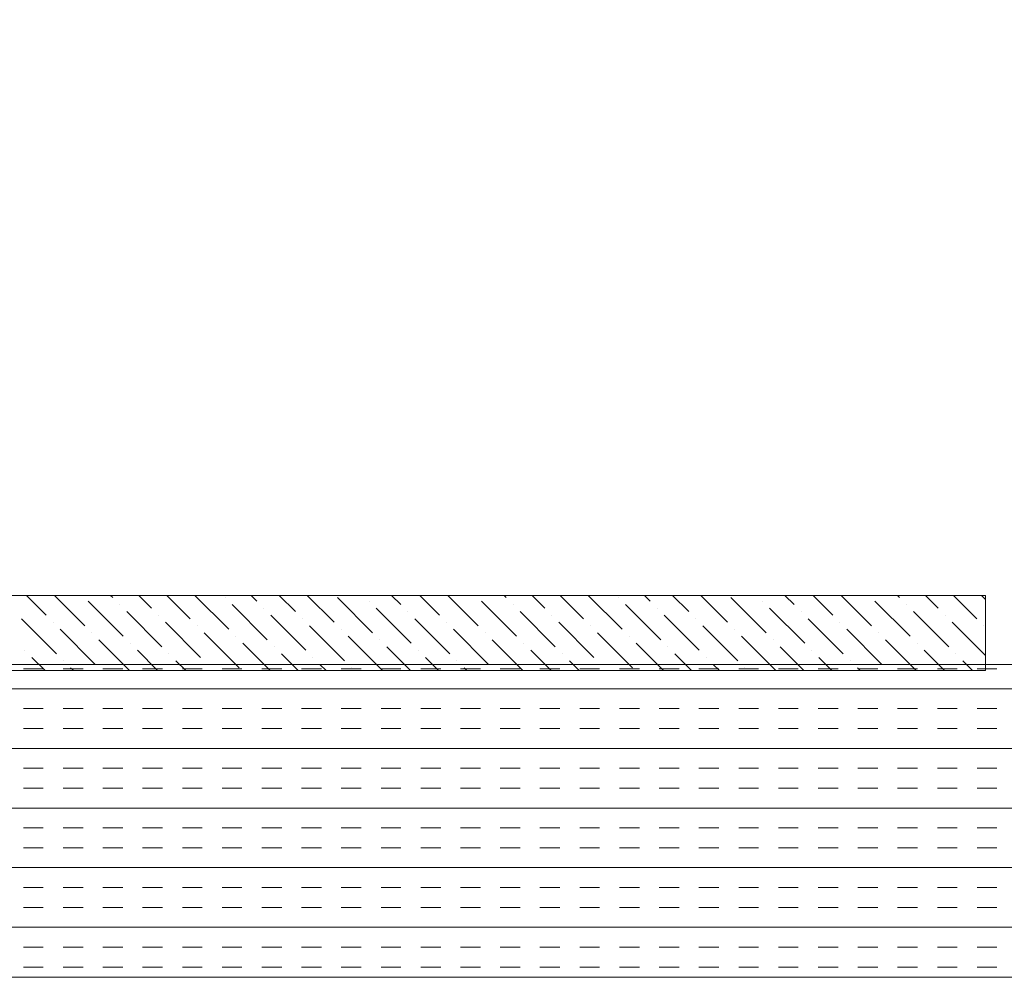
# Model space of a CAD drawing. Extents: x 3940905 to 4145695, y 925352 to 1109797.
# Tile 818 of 1056: x 4040367 to 4040524, y 1099984 to 1100137. Entities that reach past the tile are written whole.
import ezdxf

# ---------------------------------------------------------------- set-up
doc = ezdxf.new("R2010")
doc.units = 0
doc.header["$LTSCALE"] = 750
doc.header["$MEASUREMENT"] = 0
doc.layers.add('CKD Equipments', color=252, linetype='CONTINUOUS', lineweight=0)

msp = doc.modelspace()

# ---------------------------------------------------------------- linework, layer by layer
at = {"layer": 'CKD Equipments'}
for p, q in [((4039952.42, 1100044.64, -7.61), (4040521.42, 1100044.64, -7.61)), ((4040521.42, 1100044.64, -7.61), (4040521.42, 1100032.64, -7.61)), ((4040537.42, 1100033.64, -7.61), (4039937.42, 1100033.64, -7.61)), ((4040521.42, 1100032.64, -7.61), (4039952.42, 1100032.64, -7.61)), ((4039937.42, 1099983.64, -7.61), (4040537.42, 1099983.64, -7.61))]:
    msp.add_line(p, q, dxfattribs=at)
at = {"layer": 'CKD Equipments', "color": 55, "linetype": 'Continuous'}
for p, q in [((4040368.14, 1100044.64, -7.61), (4040371.28, 1100041.49, -7.61)), ((4040372.63, 1100044.64, -7.61), (4040377.46, 1100039.81, -7.61)), ((4040381.61, 1100044.64, -7.61), (4040381.95, 1100044.3, -7.61)), ((4040386.1, 1100044.64, -7.61), (4040388.12, 1100042.62, -7.61)), ((4040390.59, 1100044.64, -7.61), (4040394.3, 1100040.93, -7.61)), ((4040395.08, 1100044.64, -7.61), (4040400.47, 1100039.25, -7.61)), ((4040399.91, 1100044.3, -7.61), (4040399.91, 1100044.3, -7.61)), ((4040404.06, 1100044.64, -7.61), (4040404.96, 1100043.74, -7.61)), ((4040408.55, 1100044.64, -7.61), (4040411.13, 1100042.06, -7.61)), ((4040413.04, 1100044.64, -7.61), (4040417.31, 1100040.37, -7.61)), ((4040417.87, 1100044.3, -7.61), (4040423.48, 1100038.69, -7.61)), ((4040426.51, 1100044.64, -7.61), (4040427.97, 1100043.18, -7.61)), ((4040431, 1100044.64, -7.61), (4040434.15, 1100041.49, -7.61)), ((4040435.49, 1100044.64, -7.61), (4040440.32, 1100039.81, -7.61)), ((4040444.47, 1100044.64, -7.61), (4040444.81, 1100044.3, -7.61)), ((4040448.96, 1100044.64, -7.61), (4040450.98, 1100042.62, -7.61)), ((4040453.45, 1100044.64, -7.61), (4040457.16, 1100040.93, -7.61)), ((4040457.94, 1100044.64, -7.61), (4040463.33, 1100039.25, -7.61)), ((4040462.77, 1100044.3, -7.61), (4040462.77, 1100044.3, -7.61)), ((4040466.92, 1100044.64, -7.61), (4040467.82, 1100043.74, -7.61)), ((4040471.41, 1100044.64, -7.61), (4040474, 1100042.06, -7.61)), ((4040475.9, 1100044.64, -7.61), (4040480.17, 1100040.37, -7.61)), ((4040480.73, 1100044.3, -7.61), (4040486.34, 1100038.69, -7.61)), ((4040489.37, 1100044.64, -7.61), (4040490.83, 1100043.18, -7.61)), ((4040493.86, 1100044.64, -7.61), (4040497.01, 1100041.49, -7.61)), ((4040498.35, 1100044.64, -7.61), (4040503.18, 1100039.81, -7.61)), ((4040507.33, 1100044.64, -7.61), (4040507.67, 1100044.3, -7.61)), ((4040511.82, 1100044.64, -7.61), (4040513.85, 1100042.62, -7.61)), ((4040516.31, 1100044.64, -7.61), (4040520.02, 1100040.93, -7.61)), ((4040520.8, 1100044.64, -7.61), (4040521.42, 1100044.02, -7.61)), ((4040378.02, 1100043.74, -7.61), (4040383.63, 1100038.13, -7.61)), ((4040383.07, 1100043.18, -7.61), (4040383.07, 1100043.18, -7.61)), ((4040401.03, 1100043.18, -7.61), (4040406.64, 1100037.57, -7.61)), ((4040406.08, 1100042.62, -7.61), (4040406.08, 1100042.62, -7.61)), ((4040422.92, 1100043.74, -7.61), (4040422.92, 1100043.74, -7.61)), ((4040424.04, 1100042.62, -7.61), (4040429.66, 1100037, -7.61)), ((4040440.88, 1100043.74, -7.61), (4040446.49, 1100038.13, -7.61)), ((4040445.93, 1100043.18, -7.61), (4040445.93, 1100043.18, -7.61)), ((4040463.89, 1100043.18, -7.61), (4040469.51, 1100037.57, -7.61)), ((4040468.94, 1100042.62, -7.61), (4040468.94, 1100042.62, -7.61)), ((4040485.78, 1100043.74, -7.61), (4040485.78, 1100043.74, -7.61)), ((4040486.91, 1100042.62, -7.61), (4040492.52, 1100037, -7.61)), ((4040503.74, 1100043.74, -7.61), (4040509.36, 1100038.13, -7.61)), ((4040508.79, 1100043.18, -7.61), (4040508.79, 1100043.18, -7.61)), ((4040367.36, 1100040.93, -7.61), (4040372.97, 1100035.32, -7.61)), ((4040384.19, 1100042.06, -7.61), (4040389.81, 1100036.44, -7.61)), ((4040389.24, 1100041.49, -7.61), (4040389.24, 1100041.49, -7.61)), ((4040407.21, 1100041.49, -7.61), (4040412.82, 1100035.88, -7.61)), ((4040412.26, 1100040.93, -7.61), (4040412.26, 1100040.93, -7.61)), ((4040429.09, 1100042.06, -7.61), (4040429.09, 1100042.06, -7.61)), ((4040430.22, 1100040.93, -7.61), (4040435.83, 1100035.32, -7.61)), ((4040447.06, 1100042.06, -7.61), (4040452.67, 1100036.44, -7.61)), ((4040452.11, 1100041.49, -7.61), (4040452.11, 1100041.49, -7.61)), ((4040470.07, 1100041.49, -7.61), (4040475.68, 1100035.88, -7.61)), ((4040475.12, 1100040.93, -7.61), (4040475.12, 1100040.93, -7.61)), ((4040491.96, 1100042.06, -7.61), (4040491.96, 1100042.06, -7.61)), ((4040493.08, 1100040.93, -7.61), (4040498.69, 1100035.32, -7.61)), ((4040509.92, 1100042.06, -7.61), (4040515.53, 1100036.44, -7.61)), ((4040514.97, 1100041.49, -7.61), (4040514.97, 1100041.49, -7.61)), ((4040372.41, 1100040.37, -7.61), (4040372.41, 1100040.37, -7.61)), ((4040373.53, 1100039.25, -7.61), (4040379.14, 1100033.64, -7.61)), ((4040390.37, 1100040.37, -7.61), (4040395.98, 1100034.76, -7.61)), ((4040395.42, 1100039.81, -7.61), (4040395.42, 1100039.81, -7.61)), ((4040413.38, 1100039.81, -7.61), (4040418.99, 1100034.2, -7.61)), ((4040418.43, 1100039.25, -7.61), (4040418.43, 1100039.25, -7.61)), ((4040435.27, 1100040.37, -7.61), (4040435.27, 1100040.37, -7.61)), ((4040436.39, 1100039.25, -7.61), (4040442, 1100033.64, -7.61)), ((4040453.23, 1100040.37, -7.61), (4040458.84, 1100034.76, -7.61)), ((4040458.28, 1100039.81, -7.61), (4040458.28, 1100039.81, -7.61)), ((4040476.24, 1100039.81, -7.61), (4040481.85, 1100034.2, -7.61)), ((4040481.29, 1100039.25, -7.61), (4040481.29, 1100039.25, -7.61)), ((4040498.13, 1100040.37, -7.61), (4040498.13, 1100040.37, -7.61)), ((4040499.25, 1100039.25, -7.61), (4040504.87, 1100033.64, -7.61)), ((4040516.09, 1100040.37, -7.61), (4040521.42, 1100035.04, -7.61)), ((4040521.14, 1100039.81, -7.61), (4040521.14, 1100039.81, -7.61)), ((4040378.58, 1100038.69, -7.61), (4040378.58, 1100038.69, -7.61)), ((4040396.54, 1100038.69, -7.61), (4040402.15, 1100033.08, -7.61)), ((4040401.59, 1100038.13, -7.61), (4040401.59, 1100038.13, -7.61)), ((4040419.55, 1100038.13, -7.61), (4040425.04, 1100032.64, -7.61)), ((4040441.44, 1100038.69, -7.61), (4040441.44, 1100038.69, -7.61)), ((4040459.4, 1100038.69, -7.61), (4040465.02, 1100033.08, -7.61)), ((4040464.45, 1100038.13, -7.61), (4040464.45, 1100038.13, -7.61)), ((4040482.42, 1100038.13, -7.61), (4040487.9, 1100032.64, -7.61)), ((4040504.3, 1100038.69, -7.61), (4040504.3, 1100038.69, -7.61)), ((4040379.7, 1100037.57, -7.61), (4040384.63, 1100032.64, -7.61)), ((4040384.75, 1100037, -7.61), (4040384.75, 1100037, -7.61)), ((4040402.72, 1100037, -7.61), (4040407.08, 1100032.64, -7.61)), ((4040407.77, 1100036.44, -7.61), (4040407.77, 1100036.44, -7.61)), ((4040424.6, 1100037.57, -7.61), (4040424.6, 1100037.57, -7.61)), ((4040425.73, 1100036.44, -7.61), (4040429.53, 1100032.64, -7.61)), ((4040442.57, 1100037.57, -7.61), (4040447.49, 1100032.64, -7.61)), ((4040447.62, 1100037, -7.61), (4040447.62, 1100037, -7.61)), ((4040465.58, 1100037, -7.61), (4040469.94, 1100032.64, -7.61)), ((4040470.63, 1100036.44, -7.61), (4040470.63, 1100036.44, -7.61)), ((4040487.47, 1100037.57, -7.61), (4040487.47, 1100037.57, -7.61)), ((4040488.59, 1100036.44, -7.61), (4040492.39, 1100032.64, -7.61)), ((4040505.43, 1100037.57, -7.61), (4040510.35, 1100032.64, -7.61)), ((4040510.48, 1100037, -7.61), (4040510.48, 1100037, -7.61)), ((4040367.92, 1100035.88, -7.61), (4040367.92, 1100035.88, -7.61)), ((4040369.04, 1100034.76, -7.61), (4040371.16, 1100032.64, -7.61)), ((4040385.88, 1100035.88, -7.61), (4040389.12, 1100032.64, -7.61)), ((4040390.93, 1100035.32, -7.61), (4040390.93, 1100035.32, -7.61)), ((4040408.89, 1100035.32, -7.61), (4040411.57, 1100032.64, -7.61)), ((4040413.94, 1100034.76, -7.61), (4040413.94, 1100034.76, -7.61)), ((4040430.78, 1100035.88, -7.61), (4040430.78, 1100035.88, -7.61)), ((4040431.9, 1100034.76, -7.61), (4040434.02, 1100032.64, -7.61)), ((4040448.74, 1100035.88, -7.61), (4040451.98, 1100032.64, -7.61)), ((4040453.79, 1100035.32, -7.61), (4040453.79, 1100035.32, -7.61)), ((4040471.75, 1100035.32, -7.61), (4040474.43, 1100032.64, -7.61)), ((4040476.8, 1100034.76, -7.61), (4040476.8, 1100034.76, -7.61)), ((4040493.64, 1100035.88, -7.61), (4040493.64, 1100035.88, -7.61)), ((4040494.76, 1100034.76, -7.61), (4040496.88, 1100032.64, -7.61)), ((4040511.6, 1100035.88, -7.61), (4040514.84, 1100032.64, -7.61)), ((4040516.65, 1100035.32, -7.61), (4040516.65, 1100035.32, -7.61)), ((4040374.09, 1100034.2, -7.61), (4040374.09, 1100034.2, -7.61)), ((4040375.21, 1100033.08, -7.61), (4040375.65, 1100032.64, -7.61)), ((4040392.05, 1100034.2, -7.61), (4040393.61, 1100032.64, -7.61)), ((4040397.1, 1100033.64, -7.61), (4040397.1, 1100033.64, -7.61)), ((4040415.06, 1100033.64, -7.61), (4040416.06, 1100032.64, -7.61)), ((4040420.11, 1100033.08, -7.61), (4040420.11, 1100033.08, -7.61)), ((4040436.95, 1100034.2, -7.61), (4040436.95, 1100034.2, -7.61)), ((4040438.08, 1100033.08, -7.61), (4040438.51, 1100032.64, -7.61)), ((4040454.91, 1100034.2, -7.61), (4040456.47, 1100032.64, -7.61)), ((4040459.96, 1100033.64, -7.61), (4040459.96, 1100033.64, -7.61)), ((4040477.92, 1100033.64, -7.61), (4040478.92, 1100032.64, -7.61)), ((4040482.98, 1100033.08, -7.61), (4040482.98, 1100033.08, -7.61)), ((4040499.81, 1100034.2, -7.61), (4040499.81, 1100034.2, -7.61)), ((4040500.94, 1100033.08, -7.61), (4040501.37, 1100032.64, -7.61)), ((4040517.77, 1100034.2, -7.61), (4040519.33, 1100032.64, -7.61))]:
    msp.add_line(p, q, dxfattribs=at)
at = {"layer": 'CKD Equipments', "color": 4, "linetype": 'Continuous'}
for p, q in [((4040370.85, 1100032.91, -7.61), (4040367.67, 1100032.91, -7.61)), ((4040377.2, 1100032.91, -7.61), (4040374.02, 1100032.91, -7.61)), ((4040383.55, 1100032.91, -7.61), (4040380.37, 1100032.91, -7.61)), ((4040389.9, 1100032.91, -7.61), (4040386.72, 1100032.91, -7.61)), ((4040396.25, 1100032.91, -7.61), (4040393.07, 1100032.91, -7.61)), ((4040402.6, 1100032.91, -7.61), (4040399.42, 1100032.91, -7.61)), ((4040408.95, 1100032.91, -7.61), (4040405.77, 1100032.91, -7.61)), ((4040415.3, 1100032.91, -7.61), (4040412.12, 1100032.91, -7.61)), ((4040421.65, 1100032.91, -7.61), (4040418.47, 1100032.91, -7.61)), ((4040428, 1100032.91, -7.61), (4040424.82, 1100032.91, -7.61)), ((4040434.35, 1100032.91, -7.61), (4040431.17, 1100032.91, -7.61)), ((4040440.7, 1100032.91, -7.61), (4040437.52, 1100032.91, -7.61)), ((4040447.05, 1100032.91, -7.61), (4040443.87, 1100032.91, -7.61)), ((4040453.4, 1100032.91, -7.61), (4040450.22, 1100032.91, -7.61)), ((4040459.75, 1100032.91, -7.61), (4040456.57, 1100032.91, -7.61)), ((4040466.1, 1100032.91, -7.61), (4040462.92, 1100032.91, -7.61)), ((4040472.45, 1100032.91, -7.61), (4040469.27, 1100032.91, -7.61)), ((4040478.8, 1100032.91, -7.61), (4040475.62, 1100032.91, -7.61)), ((4040485.15, 1100032.91, -7.61), (4040481.97, 1100032.91, -7.61)), ((4040491.5, 1100032.91, -7.61), (4040488.32, 1100032.91, -7.61)), ((4040497.85, 1100032.91, -7.61), (4040494.67, 1100032.91, -7.61)), ((4040504.2, 1100032.91, -7.61), (4040501.02, 1100032.91, -7.61)), ((4040510.55, 1100032.91, -7.61), (4040507.37, 1100032.91, -7.61)), ((4040516.9, 1100032.91, -7.61), (4040513.72, 1100032.91, -7.61)), ((4040523.25, 1100032.91, -7.61), (4040520.07, 1100032.91, -7.61)), ((4040537.42, 1100029.73, -7.61), (4039937.42, 1100029.73, -7.61)), ((4040370.85, 1100026.56, -7.61), (4040367.67, 1100026.56, -7.61)), ((4040377.2, 1100026.56, -7.61), (4040374.02, 1100026.56, -7.61)), ((4040383.55, 1100026.56, -7.61), (4040380.37, 1100026.56, -7.61)), ((4040389.9, 1100026.56, -7.61), (4040386.72, 1100026.56, -7.61)), ((4040396.25, 1100026.56, -7.61), (4040393.07, 1100026.56, -7.61)), ((4040402.6, 1100026.56, -7.61), (4040399.42, 1100026.56, -7.61)), ((4040408.95, 1100026.56, -7.61), (4040405.77, 1100026.56, -7.61)), ((4040415.3, 1100026.56, -7.61), (4040412.12, 1100026.56, -7.61)), ((4040421.65, 1100026.56, -7.61), (4040418.47, 1100026.56, -7.61)), ((4040428, 1100026.56, -7.61), (4040424.82, 1100026.56, -7.61)), ((4040434.35, 1100026.56, -7.61), (4040431.17, 1100026.56, -7.61)), ((4040440.7, 1100026.56, -7.61), (4040437.52, 1100026.56, -7.61)), ((4040447.05, 1100026.56, -7.61), (4040443.87, 1100026.56, -7.61)), ((4040453.4, 1100026.56, -7.61), (4040450.22, 1100026.56, -7.61)), ((4040459.75, 1100026.56, -7.61), (4040456.57, 1100026.56, -7.61)), ((4040466.1, 1100026.56, -7.61), (4040462.92, 1100026.56, -7.61)), ((4040472.45, 1100026.56, -7.61), (4040469.27, 1100026.56, -7.61)), ((4040478.8, 1100026.56, -7.61), (4040475.62, 1100026.56, -7.61)), ((4040485.15, 1100026.56, -7.61), (4040481.97, 1100026.56, -7.61)), ((4040491.5, 1100026.56, -7.61), (4040488.32, 1100026.56, -7.61)), ((4040497.85, 1100026.56, -7.61), (4040494.67, 1100026.56, -7.61)), ((4040504.2, 1100026.56, -7.61), (4040501.02, 1100026.56, -7.61)), ((4040510.55, 1100026.56, -7.61), (4040507.37, 1100026.56, -7.61)), ((4040516.9, 1100026.56, -7.61), (4040513.72, 1100026.56, -7.61)), ((4040523.25, 1100026.56, -7.61), (4040520.07, 1100026.56, -7.61)), ((4040370.85, 1100023.38, -7.61), (4040367.67, 1100023.38, -7.61)), ((4040377.2, 1100023.38, -7.61), (4040374.02, 1100023.38, -7.61)), ((4040383.55, 1100023.38, -7.61), (4040380.37, 1100023.38, -7.61)), ((4040389.9, 1100023.38, -7.61), (4040386.72, 1100023.38, -7.61)), ((4040396.25, 1100023.38, -7.61), (4040393.07, 1100023.38, -7.61)), ((4040402.6, 1100023.38, -7.61), (4040399.42, 1100023.38, -7.61)), ((4040408.95, 1100023.38, -7.61), (4040405.77, 1100023.38, -7.61)), ((4040415.3, 1100023.38, -7.61), (4040412.12, 1100023.38, -7.61)), ((4040421.65, 1100023.38, -7.61), (4040418.47, 1100023.38, -7.61)), ((4040428, 1100023.38, -7.61), (4040424.82, 1100023.38, -7.61)), ((4040434.35, 1100023.38, -7.61), (4040431.17, 1100023.38, -7.61)), ((4040440.7, 1100023.38, -7.61), (4040437.52, 1100023.38, -7.61)), ((4040447.05, 1100023.38, -7.61), (4040443.87, 1100023.38, -7.61)), ((4040453.4, 1100023.38, -7.61), (4040450.22, 1100023.38, -7.61)), ((4040459.75, 1100023.38, -7.61), (4040456.57, 1100023.38, -7.61)), ((4040466.1, 1100023.38, -7.61), (4040462.92, 1100023.38, -7.61)), ((4040472.45, 1100023.38, -7.61), (4040469.27, 1100023.38, -7.61)), ((4040478.8, 1100023.38, -7.61), (4040475.62, 1100023.38, -7.61)), ((4040485.15, 1100023.38, -7.61), (4040481.97, 1100023.38, -7.61)), ((4040491.5, 1100023.38, -7.61), (4040488.32, 1100023.38, -7.61)), ((4040497.85, 1100023.38, -7.61), (4040494.67, 1100023.38, -7.61)), ((4040504.2, 1100023.38, -7.61), (4040501.02, 1100023.38, -7.61)), ((4040510.55, 1100023.38, -7.61), (4040507.37, 1100023.38, -7.61)), ((4040516.9, 1100023.38, -7.61), (4040513.72, 1100023.38, -7.61)), ((4040523.25, 1100023.38, -7.61), (4040520.07, 1100023.38, -7.61)), ((4040537.42, 1100020.21, -7.61), (4039937.42, 1100020.21, -7.61)), ((4040370.85, 1100017.03, -7.61), (4040367.67, 1100017.03, -7.61)), ((4040377.2, 1100017.03, -7.61), (4040374.02, 1100017.03, -7.61)), ((4040383.55, 1100017.03, -7.61), (4040380.37, 1100017.03, -7.61)), ((4040389.9, 1100017.03, -7.61), (4040386.72, 1100017.03, -7.61)), ((4040396.25, 1100017.03, -7.61), (4040393.07, 1100017.03, -7.61)), ((4040402.6, 1100017.03, -7.61), (4040399.42, 1100017.03, -7.61)), ((4040408.95, 1100017.03, -7.61), (4040405.77, 1100017.03, -7.61)), ((4040415.3, 1100017.03, -7.61), (4040412.12, 1100017.03, -7.61)), ((4040421.65, 1100017.03, -7.61), (4040418.47, 1100017.03, -7.61)), ((4040428, 1100017.03, -7.61), (4040424.82, 1100017.03, -7.61)), ((4040434.35, 1100017.03, -7.61), (4040431.17, 1100017.03, -7.61)), ((4040440.7, 1100017.03, -7.61), (4040437.52, 1100017.03, -7.61)), ((4040447.05, 1100017.03, -7.61), (4040443.87, 1100017.03, -7.61)), ((4040453.4, 1100017.03, -7.61), (4040450.22, 1100017.03, -7.61)), ((4040459.75, 1100017.03, -7.61), (4040456.57, 1100017.03, -7.61)), ((4040466.1, 1100017.03, -7.61), (4040462.92, 1100017.03, -7.61)), ((4040472.45, 1100017.03, -7.61), (4040469.27, 1100017.03, -7.61)), ((4040478.8, 1100017.03, -7.61), (4040475.62, 1100017.03, -7.61)), ((4040485.15, 1100017.03, -7.61), (4040481.97, 1100017.03, -7.61)), ((4040491.5, 1100017.03, -7.61), (4040488.32, 1100017.03, -7.61)), ((4040497.85, 1100017.03, -7.61), (4040494.67, 1100017.03, -7.61)), ((4040504.2, 1100017.03, -7.61), (4040501.02, 1100017.03, -7.61)), ((4040510.55, 1100017.03, -7.61), (4040507.37, 1100017.03, -7.61)), ((4040516.9, 1100017.03, -7.61), (4040513.72, 1100017.03, -7.61)), ((4040523.25, 1100017.03, -7.61), (4040520.07, 1100017.03, -7.61)), ((4040370.85, 1100013.86, -7.61), (4040367.67, 1100013.86, -7.61)), ((4040377.2, 1100013.86, -7.61), (4040374.02, 1100013.86, -7.61)), ((4040383.55, 1100013.86, -7.61), (4040380.37, 1100013.86, -7.61)), ((4040389.9, 1100013.86, -7.61), (4040386.72, 1100013.86, -7.61)), ((4040396.25, 1100013.86, -7.61), (4040393.07, 1100013.86, -7.61)), ((4040402.6, 1100013.86, -7.61), (4040399.42, 1100013.86, -7.61)), ((4040408.95, 1100013.86, -7.61), (4040405.77, 1100013.86, -7.61)), ((4040415.3, 1100013.86, -7.61), (4040412.12, 1100013.86, -7.61)), ((4040421.65, 1100013.86, -7.61), (4040418.47, 1100013.86, -7.61)), ((4040428, 1100013.86, -7.61), (4040424.82, 1100013.86, -7.61)), ((4040434.35, 1100013.86, -7.61), (4040431.17, 1100013.86, -7.61)), ((4040440.7, 1100013.86, -7.61), (4040437.52, 1100013.86, -7.61)), ((4040447.05, 1100013.86, -7.61), (4040443.87, 1100013.86, -7.61)), ((4040453.4, 1100013.86, -7.61), (4040450.22, 1100013.86, -7.61)), ((4040459.75, 1100013.86, -7.61), (4040456.57, 1100013.86, -7.61)), ((4040466.1, 1100013.86, -7.61), (4040462.92, 1100013.86, -7.61)), ((4040472.45, 1100013.86, -7.61), (4040469.27, 1100013.86, -7.61)), ((4040478.8, 1100013.86, -7.61), (4040475.62, 1100013.86, -7.61)), ((4040485.15, 1100013.86, -7.61), (4040481.97, 1100013.86, -7.61)), ((4040491.5, 1100013.86, -7.61), (4040488.32, 1100013.86, -7.61)), ((4040497.85, 1100013.86, -7.61), (4040494.67, 1100013.86, -7.61)), ((4040504.2, 1100013.86, -7.61), (4040501.02, 1100013.86, -7.61)), ((4040510.55, 1100013.86, -7.61), (4040507.37, 1100013.86, -7.61)), ((4040516.9, 1100013.86, -7.61), (4040513.72, 1100013.86, -7.61)), ((4040523.25, 1100013.86, -7.61), (4040520.07, 1100013.86, -7.61)), ((4040537.42, 1100010.68, -7.61), (4039937.42, 1100010.68, -7.61)), ((4040370.85, 1100007.51, -7.61), (4040367.67, 1100007.51, -7.61)), ((4040377.2, 1100007.51, -7.61), (4040374.02, 1100007.51, -7.61)), ((4040383.55, 1100007.51, -7.61), (4040380.37, 1100007.51, -7.61)), ((4040389.9, 1100007.51, -7.61), (4040386.72, 1100007.51, -7.61)), ((4040396.25, 1100007.51, -7.61), (4040393.07, 1100007.51, -7.61)), ((4040402.6, 1100007.51, -7.61), (4040399.42, 1100007.51, -7.61)), ((4040408.95, 1100007.51, -7.61), (4040405.77, 1100007.51, -7.61)), ((4040415.3, 1100007.51, -7.61), (4040412.12, 1100007.51, -7.61)), ((4040421.65, 1100007.51, -7.61), (4040418.47, 1100007.51, -7.61)), ((4040428, 1100007.51, -7.61), (4040424.82, 1100007.51, -7.61)), ((4040434.35, 1100007.51, -7.61), (4040431.17, 1100007.51, -7.61)), ((4040440.7, 1100007.51, -7.61), (4040437.52, 1100007.51, -7.61)), ((4040447.05, 1100007.51, -7.61), (4040443.87, 1100007.51, -7.61)), ((4040453.4, 1100007.51, -7.61), (4040450.22, 1100007.51, -7.61)), ((4040459.75, 1100007.51, -7.61), (4040456.57, 1100007.51, -7.61)), ((4040466.1, 1100007.51, -7.61), (4040462.92, 1100007.51, -7.61)), ((4040472.45, 1100007.51, -7.61), (4040469.27, 1100007.51, -7.61)), ((4040478.8, 1100007.51, -7.61), (4040475.62, 1100007.51, -7.61)), ((4040485.15, 1100007.51, -7.61), (4040481.97, 1100007.51, -7.61)), ((4040491.5, 1100007.51, -7.61), (4040488.32, 1100007.51, -7.61)), ((4040497.85, 1100007.51, -7.61), (4040494.67, 1100007.51, -7.61)), ((4040504.2, 1100007.51, -7.61), (4040501.02, 1100007.51, -7.61)), ((4040510.55, 1100007.51, -7.61), (4040507.37, 1100007.51, -7.61)), ((4040516.9, 1100007.51, -7.61), (4040513.72, 1100007.51, -7.61)), ((4040523.25, 1100007.51, -7.61), (4040520.07, 1100007.51, -7.61)), ((4040370.85, 1100004.33, -7.61), (4040367.67, 1100004.33, -7.61)), ((4040377.2, 1100004.33, -7.61), (4040374.02, 1100004.33, -7.61)), ((4040383.55, 1100004.33, -7.61), (4040380.37, 1100004.33, -7.61)), ((4040389.9, 1100004.33, -7.61), (4040386.72, 1100004.33, -7.61)), ((4040396.25, 1100004.33, -7.61), (4040393.07, 1100004.33, -7.61)), ((4040402.6, 1100004.33, -7.61), (4040399.42, 1100004.33, -7.61)), ((4040408.95, 1100004.33, -7.61), (4040405.77, 1100004.33, -7.61)), ((4040415.3, 1100004.33, -7.61), (4040412.12, 1100004.33, -7.61)), ((4040421.65, 1100004.33, -7.61), (4040418.47, 1100004.33, -7.61)), ((4040428, 1100004.33, -7.61), (4040424.82, 1100004.33, -7.61)), ((4040434.35, 1100004.33, -7.61), (4040431.17, 1100004.33, -7.61)), ((4040440.7, 1100004.33, -7.61), (4040437.52, 1100004.33, -7.61)), ((4040447.05, 1100004.33, -7.61), (4040443.87, 1100004.33, -7.61)), ((4040453.4, 1100004.33, -7.61), (4040450.22, 1100004.33, -7.61)), ((4040459.75, 1100004.33, -7.61), (4040456.57, 1100004.33, -7.61)), ((4040466.1, 1100004.33, -7.61), (4040462.92, 1100004.33, -7.61)), ((4040472.45, 1100004.33, -7.61), (4040469.27, 1100004.33, -7.61)), ((4040478.8, 1100004.33, -7.61), (4040475.62, 1100004.33, -7.61)), ((4040485.15, 1100004.33, -7.61), (4040481.97, 1100004.33, -7.61)), ((4040491.5, 1100004.33, -7.61), (4040488.32, 1100004.33, -7.61)), ((4040497.85, 1100004.33, -7.61), (4040494.67, 1100004.33, -7.61)), ((4040504.2, 1100004.33, -7.61), (4040501.02, 1100004.33, -7.61)), ((4040510.55, 1100004.33, -7.61), (4040507.37, 1100004.33, -7.61)), ((4040516.9, 1100004.33, -7.61), (4040513.72, 1100004.33, -7.61)), ((4040523.25, 1100004.33, -7.61), (4040520.07, 1100004.33, -7.61)), ((4040537.42, 1100001.16, -7.61), (4039937.42, 1100001.16, -7.61)), ((4040370.85, 1099997.98, -7.61), (4040367.67, 1099997.98, -7.61)), ((4040377.2, 1099997.98, -7.61), (4040374.02, 1099997.98, -7.61)), ((4040383.55, 1099997.98, -7.61), (4040380.37, 1099997.98, -7.61)), ((4040389.9, 1099997.98, -7.61), (4040386.72, 1099997.98, -7.61)), ((4040396.25, 1099997.98, -7.61), (4040393.07, 1099997.98, -7.61)), ((4040402.6, 1099997.98, -7.61), (4040399.42, 1099997.98, -7.61)), ((4040408.95, 1099997.98, -7.61), (4040405.77, 1099997.98, -7.61)), ((4040415.3, 1099997.98, -7.61), (4040412.12, 1099997.98, -7.61)), ((4040421.65, 1099997.98, -7.61), (4040418.47, 1099997.98, -7.61)), ((4040428, 1099997.98, -7.61), (4040424.82, 1099997.98, -7.61)), ((4040434.35, 1099997.98, -7.61), (4040431.17, 1099997.98, -7.61)), ((4040440.7, 1099997.98, -7.61), (4040437.52, 1099997.98, -7.61)), ((4040447.05, 1099997.98, -7.61), (4040443.87, 1099997.98, -7.61)), ((4040453.4, 1099997.98, -7.61), (4040450.22, 1099997.98, -7.61)), ((4040459.75, 1099997.98, -7.61), (4040456.57, 1099997.98, -7.61)), ((4040466.1, 1099997.98, -7.61), (4040462.92, 1099997.98, -7.61)), ((4040472.45, 1099997.98, -7.61), (4040469.27, 1099997.98, -7.61)), ((4040478.8, 1099997.98, -7.61), (4040475.62, 1099997.98, -7.61)), ((4040485.15, 1099997.98, -7.61), (4040481.97, 1099997.98, -7.61)), ((4040491.5, 1099997.98, -7.61), (4040488.32, 1099997.98, -7.61)), ((4040497.85, 1099997.98, -7.61), (4040494.67, 1099997.98, -7.61)), ((4040504.2, 1099997.98, -7.61), (4040501.02, 1099997.98, -7.61)), ((4040510.55, 1099997.98, -7.61), (4040507.37, 1099997.98, -7.61)), ((4040516.9, 1099997.98, -7.61), (4040513.72, 1099997.98, -7.61)), ((4040523.25, 1099997.98, -7.61), (4040520.07, 1099997.98, -7.61)), ((4040370.85, 1099994.81, -7.61), (4040367.67, 1099994.81, -7.61)), ((4040377.2, 1099994.81, -7.61), (4040374.02, 1099994.81, -7.61)), ((4040383.55, 1099994.81, -7.61), (4040380.37, 1099994.81, -7.61)), ((4040389.9, 1099994.81, -7.61), (4040386.72, 1099994.81, -7.61)), ((4040396.25, 1099994.81, -7.61), (4040393.07, 1099994.81, -7.61)), ((4040402.6, 1099994.81, -7.61), (4040399.42, 1099994.81, -7.61)), ((4040408.95, 1099994.81, -7.61), (4040405.77, 1099994.81, -7.61)), ((4040415.3, 1099994.81, -7.61), (4040412.12, 1099994.81, -7.61)), ((4040421.65, 1099994.81, -7.61), (4040418.47, 1099994.81, -7.61)), ((4040428, 1099994.81, -7.61), (4040424.82, 1099994.81, -7.61)), ((4040434.35, 1099994.81, -7.61), (4040431.17, 1099994.81, -7.61)), ((4040440.7, 1099994.81, -7.61), (4040437.52, 1099994.81, -7.61)), ((4040447.05, 1099994.81, -7.61), (4040443.87, 1099994.81, -7.61)), ((4040453.4, 1099994.81, -7.61), (4040450.22, 1099994.81, -7.61)), ((4040459.75, 1099994.81, -7.61), (4040456.57, 1099994.81, -7.61)), ((4040466.1, 1099994.81, -7.61), (4040462.92, 1099994.81, -7.61)), ((4040472.45, 1099994.81, -7.61), (4040469.27, 1099994.81, -7.61)), ((4040478.8, 1099994.81, -7.61), (4040475.62, 1099994.81, -7.61)), ((4040485.15, 1099994.81, -7.61), (4040481.97, 1099994.81, -7.61)), ((4040491.5, 1099994.81, -7.61), (4040488.32, 1099994.81, -7.61)), ((4040497.85, 1099994.81, -7.61), (4040494.67, 1099994.81, -7.61)), ((4040504.2, 1099994.81, -7.61), (4040501.02, 1099994.81, -7.61)), ((4040510.55, 1099994.81, -7.61), (4040507.37, 1099994.81, -7.61)), ((4040516.9, 1099994.81, -7.61), (4040513.72, 1099994.81, -7.61)), ((4040523.25, 1099994.81, -7.61), (4040520.07, 1099994.81, -7.61)), ((4040537.42, 1099991.63, -7.61), (4039937.42, 1099991.63, -7.61)), ((4040370.85, 1099988.46, -7.61), (4040367.67, 1099988.46, -7.61)), ((4040377.2, 1099988.46, -7.61), (4040374.02, 1099988.46, -7.61)), ((4040383.55, 1099988.46, -7.61), (4040380.37, 1099988.46, -7.61)), ((4040389.9, 1099988.46, -7.61), (4040386.72, 1099988.46, -7.61)), ((4040396.25, 1099988.46, -7.61), (4040393.07, 1099988.46, -7.61)), ((4040402.6, 1099988.46, -7.61), (4040399.42, 1099988.46, -7.61)), ((4040408.95, 1099988.46, -7.61), (4040405.77, 1099988.46, -7.61)), ((4040415.3, 1099988.46, -7.61), (4040412.12, 1099988.46, -7.61)), ((4040421.65, 1099988.46, -7.61), (4040418.47, 1099988.46, -7.61)), ((4040428, 1099988.46, -7.61), (4040424.82, 1099988.46, -7.61)), ((4040434.35, 1099988.46, -7.61), (4040431.17, 1099988.46, -7.61)), ((4040440.7, 1099988.46, -7.61), (4040437.52, 1099988.46, -7.61)), ((4040447.05, 1099988.46, -7.61), (4040443.87, 1099988.46, -7.61)), ((4040453.4, 1099988.46, -7.61), (4040450.22, 1099988.46, -7.61)), ((4040459.75, 1099988.46, -7.61), (4040456.57, 1099988.46, -7.61)), ((4040466.1, 1099988.46, -7.61), (4040462.92, 1099988.46, -7.61)), ((4040472.45, 1099988.46, -7.61), (4040469.27, 1099988.46, -7.61)), ((4040478.8, 1099988.46, -7.61), (4040475.62, 1099988.46, -7.61)), ((4040485.15, 1099988.46, -7.61), (4040481.97, 1099988.46, -7.61)), ((4040491.5, 1099988.46, -7.61), (4040488.32, 1099988.46, -7.61)), ((4040497.85, 1099988.46, -7.61), (4040494.67, 1099988.46, -7.61)), ((4040504.2, 1099988.46, -7.61), (4040501.02, 1099988.46, -7.61)), ((4040510.55, 1099988.46, -7.61), (4040507.37, 1099988.46, -7.61)), ((4040516.9, 1099988.46, -7.61), (4040513.72, 1099988.46, -7.61)), ((4040523.25, 1099988.46, -7.61), (4040520.07, 1099988.46, -7.61)), ((4040370.85, 1099985.28, -7.61), (4040367.67, 1099985.28, -7.61)), ((4040377.2, 1099985.28, -7.61), (4040374.02, 1099985.28, -7.61)), ((4040383.55, 1099985.28, -7.61), (4040380.37, 1099985.28, -7.61)), ((4040389.9, 1099985.28, -7.61), (4040386.72, 1099985.28, -7.61)), ((4040396.25, 1099985.28, -7.61), (4040393.07, 1099985.28, -7.61)), ((4040402.6, 1099985.28, -7.61), (4040399.42, 1099985.28, -7.61)), ((4040408.95, 1099985.28, -7.61), (4040405.77, 1099985.28, -7.61)), ((4040415.3, 1099985.28, -7.61), (4040412.12, 1099985.28, -7.61)), ((4040421.65, 1099985.28, -7.61), (4040418.47, 1099985.28, -7.61)), ((4040428, 1099985.28, -7.61), (4040424.82, 1099985.28, -7.61)), ((4040434.35, 1099985.28, -7.61), (4040431.17, 1099985.28, -7.61)), ((4040440.7, 1099985.28, -7.61), (4040437.52, 1099985.28, -7.61)), ((4040447.05, 1099985.28, -7.61), (4040443.87, 1099985.28, -7.61)), ((4040453.4, 1099985.28, -7.61), (4040450.22, 1099985.28, -7.61)), ((4040459.75, 1099985.28, -7.61), (4040456.57, 1099985.28, -7.61)), ((4040466.1, 1099985.28, -7.61), (4040462.92, 1099985.28, -7.61)), ((4040472.45, 1099985.28, -7.61), (4040469.27, 1099985.28, -7.61)), ((4040478.8, 1099985.28, -7.61), (4040475.62, 1099985.28, -7.61)), ((4040485.15, 1099985.28, -7.61), (4040481.97, 1099985.28, -7.61)), ((4040491.5, 1099985.28, -7.61), (4040488.32, 1099985.28, -7.61)), ((4040497.85, 1099985.28, -7.61), (4040494.67, 1099985.28, -7.61)), ((4040504.2, 1099985.28, -7.61), (4040501.02, 1099985.28, -7.61)), ((4040510.55, 1099985.28, -7.61), (4040507.37, 1099985.28, -7.61)), ((4040516.9, 1099985.28, -7.61), (4040513.72, 1099985.28, -7.61)), ((4040523.25, 1099985.28, -7.61), (4040520.07, 1099985.28, -7.61))]:
    msp.add_line(p, q, dxfattribs=at)
at = {"layer": 'CKD Equipments'}
msp.add_arc((4040535.64, 1100011.59, -7.61), 584.15, 91.10035, 176.75704, dxfattribs=at)

doc.saveas('drawing.dxf')
